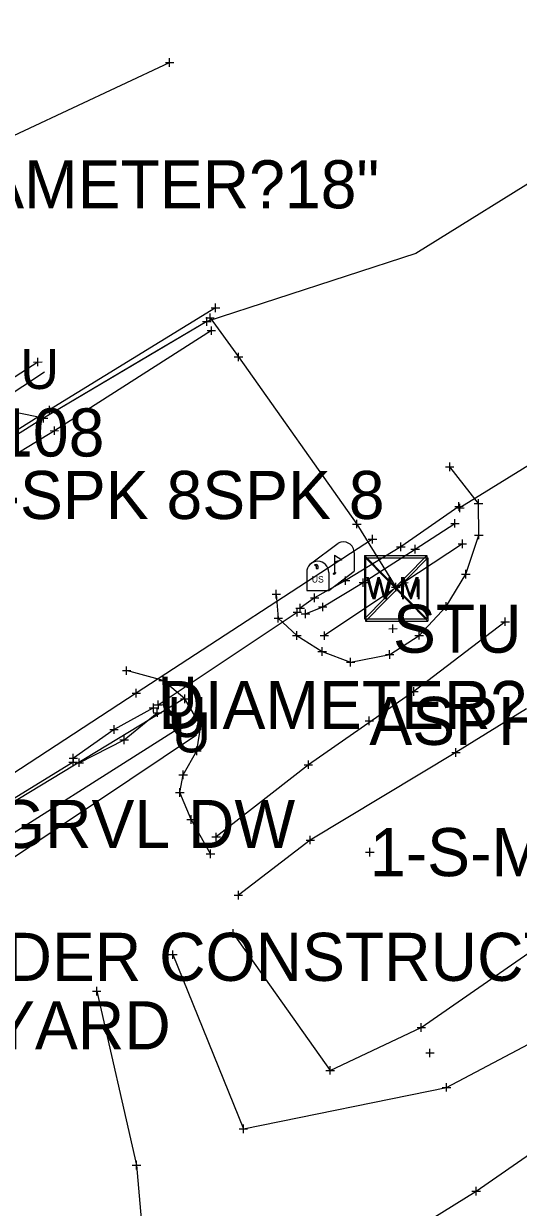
# Model space of a CAD drawing. Extents: x -1 to 1157254, y -1 to 2021979.
# Drawn here: x 1150828.4 to 1150902.4, y 2019897 to 2020074.3 of the extents above; entities that cross this region are included whole.
import ezdxf

# ---------------------------------------------------------------- set-up
doc = ezdxf.new("R2010")
doc.units = 0
for name, color, linetype in [('S_BUILDING_ANNOT', 7, 'Continuous'), ('S_CAL_CORNER_ANNOT', 7, 'Continuous'), ('S_CONTOUR_ANNOT', 7, 'Continuous'), ('S_CONTOUR_MAJOR', 7, 'Continuous'), ('S_CONTOUR_MINOR', 7, 'Continuous'), ('S_CROSS_DRAIN', 7, 'Continuous'), ('S_CTL_TABLE', 7, 'Continuous'), ('S_DRIVEWAY_ANNOT', 7, 'Continuous'), ('S_DROP_INLET', 7, 'Continuous'), ('S_DROP_INLET_ANNOT', 7, 'Continuous'), ('S_EDGE_BITUMINOUS_ANNOT', 7, 'Continuous'), ('S_ENV_CONSTRAINT', 7, 'Continuous'), ('S_FENCE', 7, 'Continuous'), ('S_GAS_PUMP_ISLAND_ANNOT', 7, 'Continuous'), ('S_GAS_UTILITIES_ANNOT', 7, 'Continuous'), ('S_GATE', 7, 'Continuous')]:
    doc.layers.add(name, color=color, linetype=linetype)

msp = doc.modelspace()

# ---------------------------------------------------------------- linework, layer by layer
at = {"layer": 'S_BUILDING_ANNOT'}
for p, q in [((1150849.58, 2020068.47), (1150850.86, 2020068.47)), ((1150850.22, 2020067.83), (1150850.22, 2020069.11)), ((1150850.22, 2020068.47), (1150850.22, 2020068.47)), ((1150856.44, 2020031.73), (1150857.72, 2020031.73)), ((1150857.08, 2020031.09), (1150857.08, 2020032.37)), ((1150857.08, 2020031.73), (1150857.08, 2020031.73)), ((1150855.15, 2020029.67), (1150856.42, 2020029.67)), ((1150855.64, 2020030.23), (1150856.91, 2020030.23)), ((1150855.79, 2020029.03), (1150855.79, 2020030.3)), ((1150855.79, 2020029.67), (1150855.79, 2020029.67)), ((1150856.28, 2020029.6), (1150856.27, 2020030.87)), ((1150856.27, 2020030.23), (1150856.27, 2020030.23)), ((1150855.84, 2020028.31), (1150857.11, 2020028.31)), ((1150856.48, 2020027.68), (1150856.47, 2020028.95)), ((1150856.47, 2020028.31), (1150856.47, 2020028.31)), ((1150830.5, 2020022.98), (1150830.5, 2020024.25)), ((1150859.89, 2020024.36), (1150861.16, 2020024.36)), ((1150860.52, 2020023.72), (1150860.52, 2020024.99)), ((1150860.52, 2020024.36), (1150860.52, 2020024.36)), ((1150829.86, 2020023.61), (1150831.13, 2020023.62)), ((1150830.5, 2020023.61), (1150830.5, 2020023.61)), ((1150832.22, 2020015.8), (1150832.22, 2020017.07)), ((1150830.72, 2020015.2), (1150831.99, 2020015.2)), ((1150831.36, 2020014.57), (1150831.35, 2020015.84)), ((1150831.35, 2020015.2), (1150831.35, 2020015.2)), ((1150831.58, 2020016.43), (1150832.86, 2020016.43)), ((1150832.22, 2020016.43), (1150832.22, 2020016.43)), ((1150832.97, 2020012.69), (1150832.96, 2020013.96)), ((1150832.33, 2020013.32), (1150833.6, 2020013.33)), ((1150832.96, 2020013.32), (1150832.96, 2020013.32)), ((1150892.16, 2020007.28), (1150892.15, 2020008.56)), ((1150891.52, 2020007.92), (1150892.79, 2020007.92)), ((1150892.15, 2020007.92), (1150892.15, 2020007.92)), ((1150896.48, 2020001.78), (1150896.48, 2020003.06)), ((1150892.91, 2020001.98), (1150894.18, 2020001.98)), ((1150893.05, 2020001.74), (1150894.33, 2020001.75)), ((1150893.55, 2020001.34), (1150893.54, 2020002.62)), ((1150893.54, 2020001.98), (1150893.54, 2020001.98)), ((1150893.69, 2020001.11), (1150893.69, 2020002.38)), ((1150893.69, 2020001.75), (1150893.69, 2020001.75)), ((1150895.84, 2020002.42), (1150897.11, 2020002.42)), ((1150896.48, 2020002.42), (1150896.48, 2020002.42)), ((1150877.62, 2019999.35), (1150878.9, 2019999.35)), ((1150878.26, 2019998.71), (1150878.26, 2019999.98)), ((1150878.26, 2019999.35), (1150878.26, 2019999.35)), ((1150892.3, 2019999.45), (1150893.57, 2019999.45)), ((1150892.93, 2019998.82), (1150892.93, 2020000.09)), ((1150892.93, 2019999.45), (1150892.93, 2019999.45)), ((1150880.61, 2019996.44), (1150880.61, 2019997.71)), ((1150895.87, 2019997.7), (1150897.14, 2019997.7)), ((1150896.5, 2019997.06), (1150896.5, 2019998.34)), ((1150896.5, 2019997.7), (1150896.5, 2019997.7)), ((1150879.97, 2019997.07), (1150881.24, 2019997.07)), ((1150880.61, 2019997.07), (1150880.61, 2019997.07)), ((1150884.21, 2019995.95), (1150885.48, 2019995.95)), ((1150884.85, 2019995.31), (1150884.85, 2019996.59)), ((1150884.85, 2019995.95), (1150884.85, 2019995.95)), ((1150886.99, 2019994.96), (1150886.99, 2019996.23)), ((1150886.35, 2019995.59), (1150887.63, 2019995.6)), ((1150886.99, 2019995.59), (1150886.99, 2019995.59)), ((1150894.57, 2019991.2), (1150894.57, 2019992.47)), ((1150875.92, 2019990.88), (1150877.19, 2019990.88)), ((1150876.56, 2019990.24), (1150876.55, 2019991.51)), ((1150876.56, 2019990.88), (1150876.56, 2019990.88)), ((1150878.58, 2019990.57), (1150879.86, 2019990.57)), ((1150879.22, 2019989.94), (1150879.22, 2019991.21)), ((1150879.22, 2019990.57), (1150879.22, 2019990.57)), ((1150884.08, 2019989.27), (1150884.08, 2019990.54)), ((1150893.94, 2019991.84), (1150895.21, 2019991.84)), ((1150894.57, 2019991.84), (1150894.57, 2019991.84)), ((1150865.55, 2019988.86), (1150866.82, 2019988.86)), ((1150866.19, 2019988.22), (1150866.19, 2019989.5)), ((1150866.19, 2019988.86), (1150866.19, 2019988.86)), ((1150871.93, 2019987.66), (1150871.93, 2019988.93)), ((1150883.45, 2019989.9), (1150884.72, 2019989.9)), ((1150884.08, 2019989.9), (1150884.08, 2019989.9)), ((1150869.76, 2019986.13), (1150869.75, 2019987.4)), ((1150871.29, 2019988.29), (1150872.56, 2019988.3)), ((1150871.93, 2019988.29), (1150871.93, 2019988.29)), ((1150872.5, 2019986.93), (1150873.77, 2019986.94)), ((1150873.14, 2019986.3), (1150873.14, 2019987.57)), ((1150873.14, 2019986.94), (1150873.14, 2019986.94)), ((1150890.97, 2019987), (1150892.24, 2019987)), ((1150891.6, 2019986.37), (1150891.6, 2019987.64)), ((1150891.6, 2019987), (1150891.6, 2019987)), ((1150865.85, 2019985.24), (1150867.12, 2019985.24)), ((1150866.48, 2019984.6), (1150866.48, 2019985.88)), ((1150866.48, 2019985.24), (1150866.48, 2019985.24)), ((1150868.7, 2019986.14), (1150869.98, 2019986.14)), ((1150869.12, 2019986.76), (1150870.39, 2019986.77)), ((1150869.34, 2019985.51), (1150869.34, 2019986.78)), ((1150869.34, 2019986.14), (1150869.34, 2019986.14)), ((1150869.75, 2019986.77), (1150869.75, 2019986.77)), ((1150869.91, 2019985.9), (1150871.19, 2019985.9)), ((1150870.55, 2019985.26), (1150870.55, 2019986.53)), ((1150870.55, 2019985.9), (1150870.55, 2019985.9)), ((1150869.25, 2019982.03), (1150869.25, 2019983.3)), ((1150883.02, 2019983.68), (1150884.3, 2019983.69)), ((1150883.66, 2019983.05), (1150883.66, 2019984.32)), ((1150883.66, 2019983.68), (1150883.66, 2019983.68)), ((1150887.59, 2019982.05), (1150887.59, 2019983.32)), ((1150868.61, 2019982.67), (1150869.89, 2019982.67)), ((1150869.25, 2019982.67), (1150869.25, 2019982.67)), ((1150886.95, 2019982.68), (1150888.23, 2019982.68)), ((1150887.59, 2019982.68), (1150887.59, 2019982.68)), ((1150872.42, 2019980.26), (1150873.7, 2019980.27)), ((1150873.06, 2019979.63), (1150873.06, 2019980.9)), ((1150873.06, 2019980.27), (1150873.06, 2019980.27)), ((1150882.53, 2019979.81), (1150883.8, 2019979.82)), ((1150883.17, 2019979.18), (1150883.16, 2019980.45)), ((1150883.17, 2019979.81), (1150883.17, 2019979.81)), ((1150843.77, 2019976.77), (1150843.77, 2019978.04)), ((1150876.68, 2019978.67), (1150877.95, 2019978.68)), ((1150877.32, 2019978.04), (1150877.31, 2019979.31)), ((1150877.31, 2019978.67), (1150877.31, 2019978.67)), ((1150843.14, 2019977.4), (1150844.41, 2019977.4)), ((1150843.77, 2019977.4), (1150843.77, 2019977.4)), ((1150849.23, 2019975.29), (1150849.23, 2019976.56)), ((1150845.23, 2019973.37), (1150845.23, 2019974.65)), ((1150848.59, 2019975.93), (1150849.87, 2019975.93)), ((1150849.23, 2019975.93), (1150849.23, 2019975.93)), ((1150844.59, 2019974.01), (1150845.86, 2019974.01)), ((1150845.23, 2019974.01), (1150845.23, 2019974.01)), ((1150848.53, 2019971.63), (1150848.52, 2019972.9)), ((1150851.87, 2019973.17), (1150853.14, 2019973.18)), ((1150852.51, 2019972.54), (1150852.51, 2019973.81)), ((1150852.51, 2019973.18), (1150852.51, 2019973.18)), ((1150847.16, 2019971.84), (1150848.43, 2019971.84)), ((1150847.74, 2019971.09), (1150849.01, 2019971.1)), ((1150847.8, 2019971.2), (1150847.79, 2019972.47)), ((1150847.79, 2019971.84), (1150847.79, 2019971.84)), ((1150847.89, 2019972.26), (1150849.16, 2019972.26)), ((1150848.38, 2019970.46), (1150848.37, 2019971.73)), ((1150848.37, 2019971.09), (1150848.37, 2019971.09)), ((1150848.52, 2019972.26), (1150848.52, 2019972.26)), ((1150841.9, 2019967.95), (1150841.9, 2019969.23)), ((1150854.26, 2019969.15), (1150855.53, 2019969.15)), ((1150854.9, 2019968.52), (1150854.9, 2019969.79)), ((1150854.9, 2019969.15), (1150854.9, 2019969.15)), ((1150879.48, 2019969.87), (1150880.75, 2019969.87)), ((1150880.12, 2019969.23), (1150880.11, 2019970.51)), ((1150880.12, 2019969.87), (1150880.12, 2019969.87)), ((1150841.27, 2019968.59), (1150842.54, 2019968.59)), ((1150841.9, 2019968.59), (1150841.9, 2019968.59)), ((1150843.4, 2019966.41), (1150843.4, 2019967.68)), ((1150842.77, 2019967.04), (1150844.04, 2019967.05)), ((1150843.4, 2019967.04), (1150843.4, 2019967.04)), ((1150854.31, 2019964.74), (1150854.31, 2019966.02)), ((1150835.17, 2019964.3), (1150836.44, 2019964.31)), ((1150835.77, 2019963.07), (1150835.77, 2019964.34)), ((1150835.81, 2019963.67), (1150835.8, 2019964.94)), ((1150835.81, 2019964.31), (1150835.81, 2019964.31)), ((1150836.69, 2019962.98), (1150836.69, 2019964.25)), ((1150853.67, 2019965.38), (1150854.94, 2019965.38)), ((1150854.31, 2019965.38), (1150854.31, 2019965.38)), ((1150835.14, 2019963.71), (1150836.41, 2019963.71)), ((1150835.77, 2019963.71), (1150835.77, 2019963.71)), ((1150836.05, 2019963.61), (1150837.32, 2019963.61)), ((1150836.69, 2019963.61), (1150836.69, 2019963.61)), ((1150852.26, 2019961.15), (1150852.26, 2019962.42)), ((1150851.62, 2019961.79), (1150852.89, 2019961.79)), ((1150852.26, 2019961.79), (1150852.26, 2019961.79)), ((1150851.1, 2019959.14), (1150852.38, 2019959.14)), ((1150851.74, 2019958.51), (1150851.74, 2019959.78)), ((1150851.74, 2019959.14), (1150851.74, 2019959.14)), ((1150852.81, 2019955.1), (1150854.08, 2019955.1)), ((1150853.45, 2019954.47), (1150853.45, 2019955.74)), ((1150853.45, 2019955.1), (1150853.45, 2019955.1)), ((1150855.71, 2019949.97), (1150856.98, 2019949.97)), ((1150856.34, 2019949.33), (1150856.34, 2019950.6)), ((1150856.34, 2019949.97), (1150856.34, 2019949.97)), ((1150879.57, 2019950.22), (1150880.85, 2019950.22)), ((1150880.21, 2019949.58), (1150880.21, 2019950.86)), ((1150880.21, 2019950.22), (1150880.21, 2019950.22)), ((1150888.56, 2019920.15), (1150889.84, 2019920.15)), ((1150889.2, 2019919.52), (1150889.2, 2019920.79)), ((1150889.2, 2019920.15), (1150889.2, 2019920.15))]:
    msp.add_line(p, q, dxfattribs=at)
at = {"layer": 'S_CAL_CORNER_ANNOT'}
msp.add_lwpolyline([(1150880.61, 2019997.07), (1150845.23, 2019974.01), (1150778.48, 2019930.4), (1150712.23, 2019887.84), (1150693.16, 2019874.92), (1150703.17, 2019846.82)], dxfattribs=at)
at = {"layer": 'S_CONTOUR_ANNOT'}
for p, q in [((1150879.41, 2019994.65), (1150888.75, 2019994.65)), ((1150879.41, 2019994.65), (1150879.41, 2019985.16)), ((1150879.41, 2019994.65), (1150888.75, 2019985.16)), ((1150888.75, 2019994.65), (1150879.41, 2019985.16)), ((1150879.56, 2019994.31), (1150888.9, 2019994.31)), ((1150879.56, 2019994.31), (1150879.56, 2019984.82)), ((1150879.56, 2019994.31), (1150888.9, 2019984.82)), ((1150888.9, 2019994.31), (1150879.56, 2019984.82)), ((1150888.75, 2019994.65), (1150888.75, 2019985.16)), ((1150888.9, 2019994.31), (1150888.9, 2019984.82)), ((1150879.41, 2019985.16), (1150888.75, 2019985.16)), ((1150879.56, 2019984.82), (1150888.9, 2019984.82))]:
    msp.add_line(p, q, dxfattribs=at)
for points in [[(1150857.08, 2020031.73), (1150832.22, 2020016.43), (1150747.37, 2019963.08), (1150692.94, 2019929.63), (1150639.49, 2019893), (1150583.9, 2019856.96), (1150484.25, 2019790.85), (1150433.08, 2019750.74), (1150355.8, 2019695.65), (1150341.28, 2019681.73), (1150287.94, 2019641.18), (1150216.41, 2019587.25), (1150034.4, 2019445.88), (1149979.98, 2019405.6), (1149934.92, 2019374.11), (1149784.56, 2019258.12)], [(1150856.27, 2020030.23), (1150860.52, 2020024.36), (1150878.26, 2019999.35), (1150884.08, 2019989.9)]]:
    msp.add_lwpolyline(points, dxfattribs=at)
at = {"layer": 'S_CONTOUR_MINOR'}
msp.add_lwpolyline([(1150813.95, 2020051.47), (1150850.22, 2020068.47)], dxfattribs=at)
at = {"layer": 'S_CROSS_DRAIN'}
for p, q in [((1150871.3, 2019993.39), (1150875.43, 2019996.49)), ((1150874.91, 2019994.68), (1150874.91, 2019991.96)), ((1150877.86, 2019995.02), (1150877.86, 2019992.31)), ((1150874.07, 2019989.4), (1150877.86, 2019992.31)), ((1150870.74, 2019992.11), (1150870.74, 2019989.4)), ((1150874.07, 2019992.11), (1150874.07, 2019989.4)), ((1150870.74, 2019989.4), (1150874.07, 2019989.4))]:
    msp.add_line(p, q, dxfattribs=at)
for points in [[(1150874.91, 2019994.68), (1150876.02, 2019994.01), (1150874.91, 2019993.66)], [(1150871.93, 2019993.23), (1150872.15, 2019993.09), (1150872.15, 2019992.7), (1150872.45, 2019992.7), (1150872.45, 2019993.06), (1150872.26, 2019993.31), (1150871.93, 2019993.26)]]:
    msp.add_lwpolyline(points, dxfattribs=at)
for centre, end in [((1150876.2, 2019995.02), 117.5718), ((1150872.4, 2019992.11), 180)]:
    msp.add_arc(centre, 1.66, 0, end, dxfattribs=at)
msp.add_ellipse((1150874.91, 2019991.96), major_axis=(0.145, 0.132), ratio=0.564646, dxfattribs=at)
at = {"layer": 'S_CTL_TABLE'}
for p, q in [((1150893.42, 2019996.37), (1150894.69, 2019996.37)), ((1150894.06, 2019995.73), (1150894.06, 2019997.01)), ((1150894.06, 2019996.37), (1150894.06, 2019996.37)), ((1150884.66, 2019990.56), (1150885.94, 2019990.57)), ((1150885.3, 2019989.93), (1150885.3, 2019991.2)), ((1150885.3, 2019990.57), (1150885.3, 2019990.57)), ((1150900.46, 2019984.08), (1150900.46, 2019985.35)), ((1150873.39, 2019982.01), (1150873.39, 2019983.28)), ((1150899.82, 2019984.71), (1150901.09, 2019984.71)), ((1150900.46, 2019984.71), (1150900.46, 2019984.71)), ((1150872.76, 2019982.65), (1150874.03, 2019982.65)), ((1150873.39, 2019982.65), (1150873.39, 2019982.65)), ((1150886.78, 2019973.64), (1150886.78, 2019974.91)), ((1150886.14, 2019974.27), (1150887.41, 2019974.28)), ((1150886.78, 2019974.27), (1150886.78, 2019974.27)), ((1150893.08, 2019964.5), (1150893.08, 2019965.77)), ((1150870.99, 2019962.68), (1150870.99, 2019963.95)), ((1150892.45, 2019965.14), (1150893.72, 2019965.14)), ((1150893.08, 2019965.14), (1150893.08, 2019965.14)), ((1150870.36, 2019963.31), (1150871.63, 2019963.31)), ((1150870.99, 2019963.31), (1150870.99, 2019963.31)), ((1150857.18, 2019951.86), (1150857.18, 2019953.13)), ((1150856.54, 2019952.49), (1150857.82, 2019952.5)), ((1150857.18, 2019952.5), (1150857.18, 2019952.5)), ((1150870.64, 2019952.03), (1150871.91, 2019952.03)), ((1150871.28, 2019951.39), (1150871.28, 2019952.67)), ((1150871.28, 2019952.03), (1150871.28, 2019952.03)), ((1150860.52, 2019943.15), (1150860.51, 2019944.42)), ((1150859.88, 2019943.78), (1150861.15, 2019943.79)), ((1150860.51, 2019943.79), (1150860.51, 2019943.79)), ((1150859.11, 2019938.05), (1150860.38, 2019938.05)), ((1150859.74, 2019937.41), (1150859.74, 2019938.68)), ((1150859.74, 2019938.05), (1150859.74, 2019938.05)), ((1150850.71, 2019934.23), (1150850.71, 2019935.5)), ((1150850.07, 2019934.87), (1150851.34, 2019934.87)), ((1150850.71, 2019934.87), (1150850.71, 2019934.87)), ((1150838.67, 2019929.4), (1150839.94, 2019929.4)), ((1150839.31, 2019928.77), (1150839.31, 2019930.04)), ((1150839.31, 2019929.4), (1150839.31, 2019929.4)), ((1150887.26, 2019923.96), (1150888.53, 2019923.96)), ((1150887.9, 2019923.33), (1150887.89, 2019924.6)), ((1150887.9, 2019923.96), (1150887.9, 2019923.96)), ((1150874.27, 2019916.9), (1150874.27, 2019918.17)), ((1150873.63, 2019917.53), (1150874.9, 2019917.54)), ((1150874.27, 2019917.53), (1150874.27, 2019917.53)), ((1150891.05, 2019915), (1150892.32, 2019915)), ((1150891.69, 2019914.36), (1150891.68, 2019915.63)), ((1150891.69, 2019915), (1150891.69, 2019915)), ((1150861.27, 2019908.16), (1150861.26, 2019909.43)), ((1150860.63, 2019908.8), (1150861.9, 2019908.8)), ((1150861.27, 2019908.8), (1150861.27, 2019908.8)), ((1150845.26, 2019902.72), (1150845.25, 2019903.99)), ((1150844.62, 2019903.36), (1150845.89, 2019903.36)), ((1150845.25, 2019903.36), (1150845.25, 2019903.36)), ((1150896.12, 2019898.82), (1150896.11, 2019900.09)), ((1150895.48, 2019899.45), (1150896.75, 2019899.45)), ((1150896.11, 2019899.45), (1150896.11, 2019899.45))]:
    msp.add_line(p, q, dxfattribs=at)
at = {"layer": 'S_DRIVEWAY_ANNOT'}
for points in [[(1150855.79, 2020029.67), (1150831.35, 2020015.2), (1150787.83, 2019987.87), (1150747.94, 2019962.05), (1150731.32, 2019950.7), (1150693.75, 2019928.98), (1150675.33, 2019913.88), (1150662.78, 2019906.81)], [(1150856.47, 2020028.31), (1150832.96, 2020013.32), (1150788.5, 2019986.18), (1150749.93, 2019959.55), (1150733, 2019948.71), (1150695.21, 2019925.46), (1150676.27, 2019911.51), (1150664.29, 2019905.18)], [(1150893.54, 2020001.98), (1150884.85, 2019995.95), (1150876.56, 2019990.88), (1150871.93, 2019988.29), (1150869.75, 2019986.77)], [(1150870.55, 2019985.9), (1150873.14, 2019986.94), (1150879.22, 2019990.57), (1150886.99, 2019995.59), (1150892.93, 2019999.45)], [(1150847.79, 2019971.84), (1150841.9, 2019968.59), (1150835.81, 2019964.31)], [(1150836.69, 2019963.61), (1150843.4, 2019967.04), (1150848.37, 2019971.09)]]:
    msp.add_lwpolyline(points, dxfattribs=at)
at = {"layer": 'S_DROP_INLET'}
for points in [[(1150831.49, 2020022.11), (1150729.58, 2019954.73), (1150690.81, 2019927.93), (1150657.92, 2019906.59), (1150452.8, 2019766.7), (1150415.16, 2019745.86)], [(1150852.18, 2019973.05), (1150778.54, 2019928.45), (1150770.16, 2019919.18), (1150703.8, 2019877.29), (1150608.63, 2019809.12), (1150513.43, 2019739.89), (1150405.92, 2019663.65), (1150352.2, 2019622.72), (1150343.81, 2019614.74), (1150336.72, 2019606.98), (1150314.89, 2019591.84), (1150193.25, 2019498.28), (1150112.69, 2019435.49), (1150059.59, 2019406.16), (1150037.88, 2019389.79), (1149962.99, 2019329.91), (1149914.05, 2019297.4), (1149863.26, 2019256.98)], [(1150853.56, 2019969.99), (1150781.71, 2019924.44), (1150774.41, 2019914.43), (1150697.13, 2019863.12), (1150609.24, 2019805.57), (1150516.58, 2019735.98), (1150408.74, 2019655.56), (1150359.48, 2019622.09), (1150352.77, 2019615.32), (1150355.2, 2019603.6), (1150359.35, 2019593.87)], [(1150854.22, 2019967.71), (1150784.19, 2019920.84), (1150777.7, 2019913.33)]]:
    msp.add_lwpolyline(points, dxfattribs=at)
at = {"layer": 'S_DROP_INLET_ANNOT'}
for points in [[(1150914.77, 2020014.78), (1150893.69, 2020001.75)], [(1150848.52, 2019972.26), (1150869.34, 2019986.14)], [(1150835.77, 2019963.71), (1150809.62, 2019947.64)]]:
    msp.add_lwpolyline(points, dxfattribs=at)
at = {"layer": 'S_EDGE_BITUMINOUS_ANNOT'}
for points in [[(1150850.71, 2019934.87), (1150861.27, 2019908.8), (1150891.69, 2019915), (1150917.18, 2019928.43), (1150934.27, 2019948.46), (1150933.76, 2019963.93), (1150930.56, 2019988.18), (1150928.86, 2020003.59), (1150926.92, 2020016.23)], [(1150859.74, 2019938.05), (1150874.27, 2019917.53), (1150887.9, 2019923.96), (1150910.68, 2019939.78), (1150923.49, 2019947.84), (1150917.54, 2019960.47), (1150914.3, 2019983.93), (1150916.65, 2020003.31), (1150917.4, 2020012.56)], [(1150894.06, 2019996.37), (1150885.3, 2019990.57), (1150873.39, 2019982.65)], [(1150900.46, 2019984.71), (1150886.78, 2019974.27), (1150870.99, 2019963.31), (1150857.18, 2019952.5)], [(1150903.63, 2019971.68), (1150893.08, 2019965.14), (1150871.28, 2019952.03), (1150860.51, 2019943.79)], [(1150839.31, 2019929.4), (1150845.25, 2019903.36), (1150846.63, 2019887.86), (1150855.84, 2019878.75), (1150869.72, 2019884.35), (1150882.93, 2019891.25), (1150896.11, 2019899.45), (1150911.59, 2019910.19), (1150940.64, 2019928.39), (1150944.91, 2019918.12), (1150929.45, 2019903.58), (1150912.94, 2019891.77), (1150899.18, 2019880.84), (1150890.57, 2019876.55), (1150903.3, 2019856.05)]]:
    msp.add_lwpolyline(points, dxfattribs=at)
at = {"layer": 'S_ENV_CONSTRAINT'}
for points in [[(1150866.19, 2019988.86), (1150866.48, 2019985.24), (1150869.25, 2019982.67), (1150873.06, 2019980.27), (1150877.31, 2019978.67), (1150883.17, 2019979.81), (1150887.59, 2019982.68), (1150891.6, 2019987), (1150894.57, 2019991.84), (1150896.5, 2019997.7), (1150896.48, 2020002.42), (1150892.15, 2020007.92)], [(1150856.34, 2019949.97), (1150853.45, 2019955.1), (1150851.74, 2019959.14), (1150852.26, 2019961.79), (1150854.31, 2019965.38), (1150854.9, 2019969.15), (1150852.51, 2019973.18), (1150849.23, 2019975.93), (1150843.77, 2019977.4)]]:
    msp.add_lwpolyline(points, dxfattribs=at)
at = {"layer": 'S_FENCE'}
msp.add_lwpolyline([(1150830.5, 2020023.61), (1150689.74, 2019932.52), (1150654.37, 2019908.24), (1150454.61, 2019773.54), (1150421.5, 2019756.1), (1150406.6, 2019759.37)], dxfattribs=at)
at = {"layer": 'S_GAS_PUMP_ISLAND_ANNOT'}
msp.add_lwpolyline([(1150951.14, 2020079.99), (1150929.38, 2020066.49), (1150908.3, 2020053.04), (1150887.06, 2020039.85), (1150855.79, 2020029.67), (1150847.18, 2020024.57), (1150838.58, 2020019.48), (1150831.35, 2020015.2), (1150789.87, 2020023.58), (1150780.18, 2020046.65), (1150769.01, 2020065.16), (1150760.84, 2020080.67)], dxfattribs=at)

# ---------------------------------------------------------------- texts
at = {"layer": 'S_BUILDING_ANNOT'}
for p in [(1150812.38, 2020046.62), (1150848.52, 2019968.66)]:
    msp.add_text('DIAMETER?18"', height=7.2, dxfattribs=at).set_placement(p)
at = {"layer": 'S_CONTOUR_ANNOT'}
for p in [(1150879.62, 2019988.42), (1150879.77, 2019988.08)]:
    msp.add_text('W M', height=2.999, dxfattribs=at).set_placement(p)
at = {"layer": 'S_CONTOUR_MAJOR'}
for p in [(1150827.86, 2020019.57), (1150848.55, 2019970.51), (1150849.93, 2019967.45), (1150850.59, 2019965.16)]:
    msp.add_text('U', height=6, dxfattribs=at).set_placement(p)
at = {"layer": 'S_CROSS_DRAIN'}
msp.add_text('US', height=0.96, dxfattribs=at).set_placement((1150871.51, 2019990.59))
at = {"layer": 'S_GAS_UTILITIES_ANNOT'}
for s, p in [('1108', (1150819.04, 2020009.46)), ('8-SPK 8SPK 8', (1150819.25, 2020000.1))]:
    msp.add_text(s, height=7.2, dxfattribs=at).set_placement(p)
at = {"layer": 'S_GATE'}
for s, p in [('STUMP/TREE REMOVED', (1150883.66, 2019980.08)), ('ASPHALT', (1150880.12, 2019966.27)), ('GRVL DW', (1150824.08, 2019950.84)), ('1-S-MTL', (1150880.21, 2019946.62)), ('UNDER CONSTRUCTION', (1150811.74, 2019930.94)), ('TARD YARD', (1150794.75, 2019920.69))]:
    msp.add_text(s, height=7.2, dxfattribs=at).set_placement(p)

doc.saveas('drawing.dxf')
